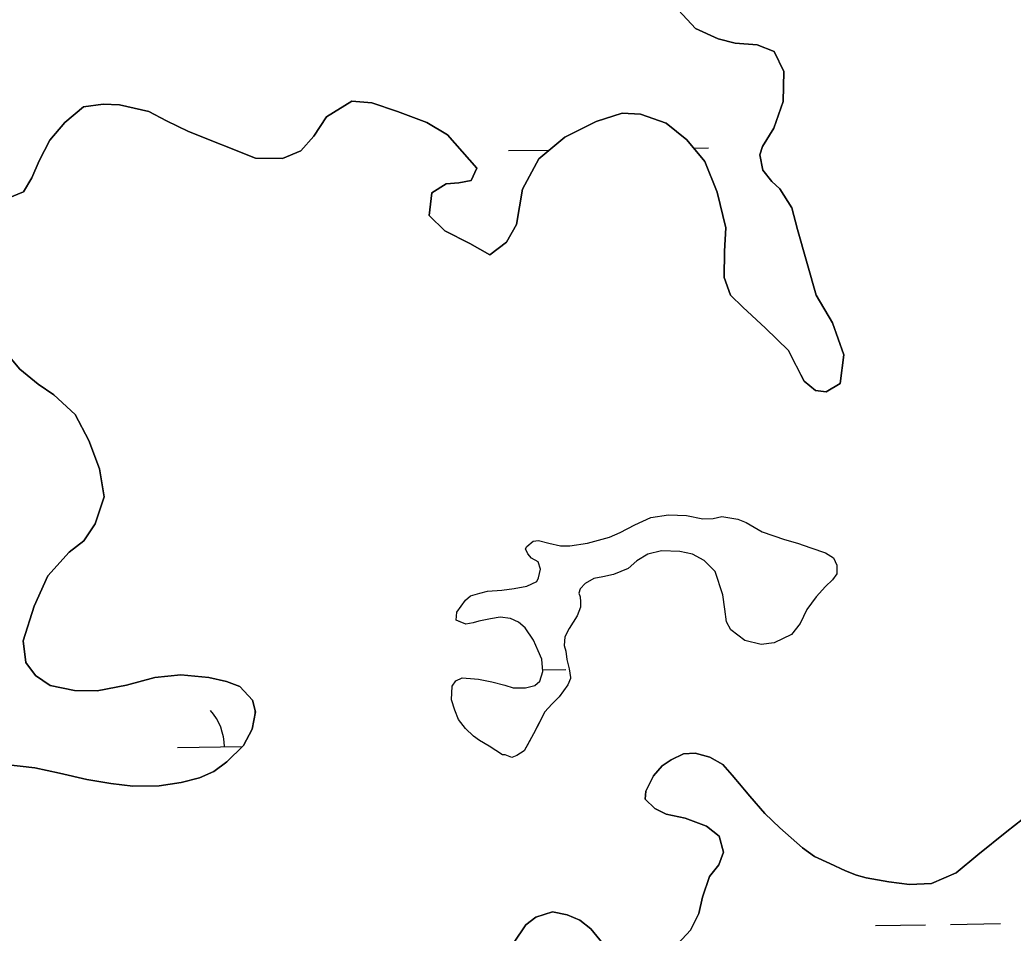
# Model space of a CAD drawing. Extents: x 3767014 to 3805179, y 361544 to 387384.
# Drawn here: x 3772679 to 3773315, y 375741 to 376326 of the extents above; entities that cross this region are included whole.
import ezdxf

# ---------------------------------------------------------------- set-up
doc = ezdxf.new("R2010")
doc.units = 0
doc.layers.add('V-TOPO-SHOR', color=7, linetype='Continuous')
doc.layers.add('V-WETL-SWMP', color=7, linetype='Continuous')

msp = doc.modelspace()

# ---------------------------------------------------------------- linework, layer by layer
at = {"layer": 'V-TOPO-SHOR'}
for points in [[(3772891.592, 376274.011), (3772904.507, 376273.059), (3772920.887, 376267.359), (3772939.599, 376260.455), (3772952.813, 376252.448), (3772971.728, 376231.046), (3772968.101, 376223.257), (3772960.247, 376221.793), (3772952.012, 376221.117), (3772942.925, 376215.36), (3772941.17, 376200.889), (3772951.226, 376190.965), (3772967.182, 376182.92), (3772980.015, 376175.701), (3772990.699, 376183.786), (3772997.113, 376195.065), (3773000.937, 376217.734), (3773011.376, 376237.186), (3773028.012, 376251.071), (3773048.121, 376260.994), (3773064.642, 376266.261), (3773076.387, 376265.715), (3773092.765, 376260.017), (3773105.944, 376249.267), (3773117.515, 376235.404), (3773125.484, 376215.713), (3773131.063, 376192.918), (3773130.084, 376178.046), (3773129.863, 376161.203), (3773134.022, 376149.787), (3773141.759, 376142.243), (3773156.468, 376128.732), (3773171.169, 376114.437), (3773176.895, 376103.001), (3773181.095, 376094.719), (3773188.46, 376088.747), (3773195.108, 376087.874), (3773204.189, 376093.24), (3773206.388, 376111.623), (3773199.212, 376132.089), (3773188.868, 376149.853), (3773176.883, 376191.925), (3773173.145, 376205.686), (3773165.471, 376217.931), (3773160.441, 376222.698), (3773154.658, 376229.825), (3773152.829, 376239.643), (3773154.467, 376245.105), (3773161.67, 376256.765), (3773167.771, 376273.921), (3773168.023, 376293.113), (3773161.92, 376305.728), (3773151.01, 376310.181), (3773136.92, 376311.149), (3773125.99, 376314.033), (3773111.578, 376320.49), (3773100.765, 376332.385)], [(3772671.793, 376211.86), (3772681.641, 376216.04), (3772686.852, 376224.982), (3772691.693, 376235.887), (3772698.527, 376249.118), (3772708.075, 376260.353), (3772719.96, 376270.384), (3772732.52, 376272.178), (3772743.09, 376271.648), (3772761.839, 376267.484), (3772773.122, 376261.461), (3772787.134, 376254.616), (3772830.003, 376237.602), (3772847.237, 376237.376), (3772859.054, 376242.314), (3772867.401, 376251.608), (3772875.401, 376264.037), (3772891.592, 376274.011)], [(3772670.183, 375849.516), (3772688.957, 375847.312), (3772704.583, 375843.974), (3772722.157, 375839.827), (3772737.402, 375837.275), (3772751.48, 375835.524), (3772768.329, 375835.696), (3772782.46, 375837.861), (3772794.251, 375840.841), (3772803.315, 375845.031), (3772811.624, 375851.189), (3772822.337, 375861.628), (3772827.961, 375872.13), (3772830.062, 375883.072), (3772828.2, 375890.539), (3772820.088, 375899.264), (3772811.511, 375902.51), (3772800.184, 375905.008), (3772782.188, 375906.811), (3772765.712, 375905.068), (3772747.628, 375900.212), (3772728.776, 375896.542), (3772714.285, 375896.733), (3772698.658, 375900.071), (3772689.34, 375906.461), (3772683.18, 375914.767), (3772681.402, 375928.501), (3772688.353, 375950.74), (3772697.227, 375970.213), (3772710.744, 375985.313), (3772720.24, 375992.63), (3772727.435, 376003.505), (3772733.143, 376020.667), (3772730.247, 376038.726), (3772723.433, 376056.837), (3772714.639, 376073.403), (3772701.093, 376086.117), (3772690.997, 376092.91), (3772679.37, 376102.464), (3772667.414, 376116.723)], [(3773029.91, 375900.489), (3773024.325, 375892.729), (3773019.564, 375888.092), (3773015.191, 375883.056), (3773011.976, 375876.83), (3773007.955, 375869.052), (3773003.943, 375861.661), (3773001.938, 375858.163), (3772997.197, 375855.091), (3772994.05, 375853.958), (3772989.763, 375855.58), (3772988.196, 375855.6), (3772979.652, 375861.196), (3772973.432, 375864.802), (3772969.553, 375867.596), (3772964.524, 375872.361), (3772959.901, 375878.296), (3772957.628, 375884.203), (3772955.367, 375890.89), (3772955.871, 375899.499), (3772958.267, 375902.993), (3772962.207, 375904.902), (3772967.686, 375904.437), (3772972.771, 375903.978), (3772981.366, 375902.301), (3772989.564, 375900.235), (3772995.026, 375898.596), (3773002.858, 375898.494), (3773008.752, 375899.983), (3773011.922, 375902.684), (3773013.962, 375908.922), (3773013.28, 375916.764), (3773011.003, 375922.279), (3773007.957, 375928.976), (3773002.577, 375936.881), (3772998.316, 375940.461), (3772993.257, 375942.878), (3772986.609, 375943.748), (3772980.328, 375942.657), (3772972.865, 375941.186), (3772969.326, 375940.058), (3772964.618, 375939.337), (3772960.329, 375940.959), (3772958.382, 375941.768), (3772958.84, 375946.853), (3772964.425, 375954.615), (3772967.593, 375957.314), (3772973.494, 375959.197), (3772978.599, 375960.304), (3772987.619, 375960.968), (3772995.465, 375962.041), (3773003.71, 375963.501), (3773010.016, 375966.551), (3773011.222, 375968.886), (3773012.469, 375974.354), (3773010.964, 375979.072), (3773006.688, 375981.479), (3773004.373, 375984.252), (3773002.848, 375987.404), (3773003.651, 375988.96), (3773007.613, 375992.433), (3773011.142, 375992.78), (3773017.78, 375991.125), (3773025.2, 375989.462), (3773031.073, 375989.384), (3773042.456, 375991.194), (3773056.606, 375994.926), (3773063.305, 375997.971), (3773072.771, 376002.94), (3773083.013, 376007.505), (3773094.395, 376009.313), (3773105.747, 376008.774), (3773116.295, 376006.677), (3773122.957, 376006.982), (3773128.456, 376008.084), (3773138.618, 376006.384), (3773144.074, 376004.355), (3773154.179, 375998.348)], [(3773154.179, 375998.348), (3773168.607, 375993.46), (3773176.801, 375991.002), (3773185.38, 375988.147), (3773194.737, 375984.893), (3773199.788, 375981.692), (3773202.075, 375976.963), (3773202.003, 375971.478), (3773199.212, 375967.599), (3773194.848, 375963.348), (3773188.886, 375956.768), (3773182.904, 375948.621), (3773178.478, 375939.671), (3773172.903, 375932.693), (3773161.867, 375927.354), (3773153.628, 375926.285), (3773143.085, 375928.776), (3773134.163, 375935.55), (3773131.491, 375940.676), (3773130.424, 375948.916), (3773128.974, 375957.943), (3773124.077, 375972.891), (3773117.12, 375980.033), (3773109.733, 375984.047), (3773101.529, 375985.72), (3773089.785, 375986.267), (3773081.139, 375984.029), (3773074.034, 375979.814), (3773068.484, 375974.794), (3773059.035, 375971.001), (3773052.356, 375969.523), (3773046.466, 375968.425), (3773040.945, 375965.363), (3773037.764, 375961.879), (3773036.947, 375959.149), (3773037.699, 375956.788), (3773038.049, 375953.651), (3773038.004, 375950.126), (3773035.972, 375944.668), (3773030.774, 375936.513), (3773027.96, 375931.065), (3773027.497, 375925.589), (3773028.626, 375922.048), (3773029.339, 375916.555), (3773030.828, 375910.661), (3773031.538, 375905.168), (3773031.528, 375904.386), (3773029.91, 375900.489)], [(3773235.298, 375774.295), (3773220.839, 375776.832), (3773214.595, 375778.481), (3773207.58, 375781.315), (3773197.463, 375786.147), (3773187.729, 375790.583), (3773179.969, 375796.168), (3773165.643, 375808.89), (3773155.973, 375818.024), (3773146.327, 375829.116), (3773139.771, 375837.035), (3773135.144, 375842.579), (3773128.966, 375849.317), (3773120.804, 375854.126), (3773111.437, 375856.598), (3773103.99, 375856.303), (3773096.108, 375852.49), (3773090.183, 375848.652), (3773084.614, 375842.065), (3773079.787, 375832.337), (3773079.328, 375827.252), (3773085.517, 375821.296), (3773092.911, 375817.674), (3773105.018, 375815.167), (3773118.658, 375809.895), (3773126.799, 375803.522), (3773129.408, 375793.304), (3773126.557, 375785.119), (3773120.587, 375777.754), (3773116.104, 375764.497), (3773113.618, 375753.954), (3773108.387, 375743.448), (3773097.662, 375731.84)], [(3773325.498, 375818.122), (3773310.865, 375806.571), (3773292.273, 375791.551), (3773278.425, 375779.99), (3773262.68, 375773.152), (3773248.581, 375772.554), (3773235.298, 375774.295)], [(3773052.268, 375734.785), (3773044.559, 375744.283), (3773037.582, 375749.858), (3773029.4, 375753.098), (3773020.028, 375755.181), (3773009.407, 375751.793), (3773003.075, 375746.786), (3772995.092, 375735.141)]]:
    msp.add_lwpolyline(points, dxfattribs=at)
at = {"layer": 'V-WETL-SWMP'}
for p, q in [((3773100.765, 376332.385), (3773111.578, 376320.491)), ((3773111.578, 376320.491), (3773125.989, 376314.034)), ((3773125.989, 376314.034), (3773136.92, 376311.149)), ((3773136.92, 376311.149), (3773151.01, 376310.181)), ((3773151.01, 376310.181), (3773161.92, 376305.729)), ((3773161.92, 376305.729), (3773168.023, 376293.113)), ((3773168.023, 376293.113), (3773167.772, 376273.921)), ((3772891.592, 376274.011), (3772875.4, 376264.038)), ((3772904.507, 376273.059), (3772891.592, 376274.011)), ((3773167.772, 376273.921), (3773161.671, 376256.764)), ((3772719.96, 376270.383), (3772708.076, 376260.353)), ((3772732.519, 376272.177), (3772719.96, 376270.383)), ((3772743.09, 376271.647), (3772732.519, 376272.177)), ((3772761.839, 376267.484), (3772743.09, 376271.647)), ((3772773.121, 376261.46), (3772761.839, 376267.484)), ((3772920.886, 376267.36), (3772904.507, 376273.059)), ((3772939.599, 376260.455), (3772920.886, 376267.36)), ((3772787.134, 376254.617), (3772773.121, 376261.46)), ((3772875.4, 376264.038), (3772867.402, 376251.607)), ((3772952.814, 376252.447), (3772939.599, 376260.455)), ((3773048.12, 376260.993), (3773028.011, 376251.071)), ((3773064.642, 376266.261), (3773048.12, 376260.993)), ((3773076.388, 376265.715), (3773064.642, 376266.261)), ((3773092.766, 376260.016), (3773076.388, 376265.715)), ((3772708.076, 376260.353), (3772698.527, 376249.117)), ((3772830.003, 376237.602), (3772787.134, 376254.617)), ((3773105.945, 376249.267), (3773092.766, 376260.016)), ((3773161.671, 376256.764), (3773154.467, 376245.106)), ((3772698.527, 376249.117), (3772691.694, 376235.888)), ((3772867.402, 376251.607), (3772859.054, 376242.314)), ((3772971.729, 376231.045), (3772952.814, 376252.447)), ((3773028.011, 376251.071), (3773011.376, 376237.186)), ((3773117.516, 376235.404), (3773105.945, 376249.267)), ((3772859.054, 376242.314), (3772847.237, 376237.376)), ((3772991.905, 376242.386), (3773018.041, 376242.749)), ((3773110.315, 376244.031), (3773119.893, 376244.164)), ((3773154.467, 376245.106), (3773152.828, 376239.643)), ((3772691.694, 376235.888), (3772686.851, 376224.982)), ((3772847.237, 376237.376), (3772830.003, 376237.602)), ((3773011.376, 376237.186), (3773000.936, 376217.735)), ((3773125.485, 376215.712), (3773117.516, 376235.404)), ((3773152.828, 376239.643), (3773154.658, 376229.825)), ((3772968.102, 376223.258), (3772971.729, 376231.045)), ((3773154.658, 376229.825), (3773160.441, 376222.698)), ((3772686.851, 376224.982), (3772681.641, 376216.04)), ((3772960.247, 376221.794), (3772968.102, 376223.258)), ((3773160.441, 376222.698), (3773165.472, 376217.931)), ((3772681.641, 376216.04), (3772671.793, 376211.86)), ((3772942.926, 376215.361), (3772952.012, 376221.118)), ((3772952.012, 376221.118), (3772960.247, 376221.794)), ((3773000.936, 376217.735), (3772997.113, 376195.064)), ((3773165.472, 376217.931), (3773173.146, 376205.686)), ((3772941.17, 376200.889), (3772942.926, 376215.361)), ((3773131.062, 376192.918), (3773125.485, 376215.712)), ((3773173.146, 376205.686), (3773176.883, 376191.926)), ((3772951.225, 376190.964), (3772941.17, 376200.889)), ((3772967.182, 376182.92), (3772951.225, 376190.964)), ((3772997.113, 376195.064), (3772990.698, 376183.787)), ((3773130.084, 376178.045), (3773131.062, 376192.918)), ((3773176.883, 376191.926), (3773188.868, 376149.853)), ((3772980.015, 376175.701), (3772967.182, 376182.92)), ((3772990.698, 376183.787), (3772980.015, 376175.701)), ((3773129.863, 376161.203), (3773130.084, 376178.045)), ((3773134.023, 376149.787), (3773129.863, 376161.203)), ((3773141.759, 376142.243), (3773134.023, 376149.787)), ((3773188.868, 376149.853), (3773199.213, 376132.089)), ((3773156.469, 376128.731), (3773141.759, 376142.243)), ((3773171.168, 376114.436), (3773156.469, 376128.731)), ((3773199.213, 376132.089), (3773206.388, 376111.624)), ((3772667.413, 376116.723), (3772679.37, 376102.464)), ((3773181.095, 376094.718), (3773171.168, 376114.436)), ((3773206.388, 376111.624), (3773204.189, 376093.241)), ((3772679.37, 376102.464), (3772690.997, 376092.91)), ((3772690.997, 376092.91), (3772701.094, 376086.118)), ((3773188.46, 376088.746), (3773181.095, 376094.718)), ((3773204.189, 376093.241), (3773195.108, 376087.875)), ((3772701.094, 376086.118), (3772714.638, 376073.404)), ((3773195.108, 376087.875), (3773188.46, 376088.746)), ((3772714.638, 376073.404), (3772723.432, 376056.836)), ((3772723.432, 376056.836), (3772730.246, 376038.726)), ((3772730.246, 376038.726), (3772733.143, 376020.668)), ((3772733.143, 376020.668), (3772727.434, 376003.506)), ((3772727.434, 376003.506), (3772720.24, 375992.631)), ((3772720.24, 375992.631), (3772710.743, 375985.313)), ((3772710.743, 375985.313), (3772697.226, 375970.212)), ((3772697.226, 375970.212), (3772688.352, 375950.74)), ((3772688.352, 375950.74), (3772681.401, 375928.502)), ((3772681.401, 375928.502), (3772683.18, 375914.768)), ((3772683.18, 375914.768), (3772689.339, 375906.46)), ((3772689.339, 375906.46), (3772698.658, 375900.07)), ((3772747.628, 375900.213), (3772765.712, 375905.068)), ((3772765.712, 375905.068), (3772782.188, 375906.811)), ((3772782.188, 375906.811), (3772800.184, 375905.009)), ((3772800.184, 375905.009), (3772811.512, 375902.51)), ((3773013.87, 375909.984), (3773028.523, 375910.188)), ((3772698.658, 375900.07), (3772714.284, 375896.732)), ((3772728.776, 375896.542), (3772747.628, 375900.213)), ((3772811.512, 375902.51), (3772820.088, 375899.264)), ((3772820.088, 375899.264), (3772828.201, 375890.539)), ((3772714.284, 375896.732), (3772728.776, 375896.542)), ((3772828.201, 375890.539), (3772830.062, 375883.072)), ((3772830.062, 375883.072), (3772827.96, 375872.13)), ((3772829.833, 375881.878), (3772829.802, 375884.117)), ((3772827.96, 375872.13), (3772822.338, 375861.627)), ((3772780.128, 375860.303), (3772821.569, 375860.878)), ((3772822.338, 375861.627), (3772811.624, 375851.19)), ((3772688.957, 375847.312), (3772670.182, 375849.516)), ((3772704.583, 375843.973), (3772688.957, 375847.312)), ((3772811.624, 375851.19), (3772803.316, 375845.031)), ((3772722.157, 375839.826), (3772704.583, 375843.973)), ((3772803.316, 375845.031), (3772794.251, 375840.84)), ((3772737.402, 375837.275), (3772722.157, 375839.826)), ((3772751.481, 375835.524), (3772737.402, 375837.275)), ((3772768.329, 375835.695), (3772751.481, 375835.524)), ((3772782.46, 375837.861), (3772768.329, 375835.695)), ((3772794.251, 375840.84), (3772782.46, 375837.861)), ((3773226.817, 375746.425), (3773258.813, 375746.87)), ((3773274.812, 375747.092), (3773306.809, 375747.536))]:
    msp.add_line(p, q, dxfattribs=at)
for points in [[(3773004.373, 375984.251), (3773002.848, 375987.404), (3773003.651, 375988.96), (3773007.614, 375992.434), (3773011.143, 375992.779), (3773017.78, 375991.125), (3773025.2, 375989.462), (3773031.074, 375989.385), (3773042.457, 375991.194), (3773056.606, 375994.925), (3773063.304, 375997.971), (3773072.77, 376002.939), (3773083.013, 376007.505), (3773094.395, 376009.314), (3773105.747, 376008.774), (3773116.295, 376006.678), (3773122.957, 376006.982), (3773128.455, 376008.085), (3773138.617, 376006.385), (3773144.074, 376004.355), (3773154.179, 375998.348)], [(3773154.179, 375998.348), (3773168.607, 375993.459), (3773176.8, 375991.002), (3773185.38, 375988.147), (3773194.737, 375984.892), (3773199.787, 375981.692), (3773202.075, 375976.962), (3773202.004, 375971.479), (3773199.211, 375967.599), (3773194.847, 375963.348), (3773188.886, 375956.767), (3773182.904, 375948.62), (3773178.478, 375939.67), (3773172.903, 375932.693), (3773161.866, 375927.354), (3773153.627, 375926.286), (3773143.084, 375928.775), (3773134.164, 375935.55), (3773131.49, 375940.677), (3773130.423, 375948.916), (3773128.974, 375957.944), (3773124.078, 375972.891), (3773117.121, 375980.033), (3773109.732, 375984.046), (3773101.529, 375985.72), (3773089.786, 375986.266), (3773081.139, 375984.029), (3773074.034, 375979.814), (3773068.485, 375974.794), (3773059.035, 375971.001), (3773052.357, 375969.522), (3773046.467, 375968.424), (3773040.944, 375965.363), (3773037.765, 375961.88), (3773036.946, 375959.149), (3773037.698, 375956.789), (3773038.049, 375953.651), (3773038.003, 375950.126), (3773035.973, 375944.669), (3773030.774, 375936.512), (3773027.961, 375931.065), (3773027.498, 375925.588), (3773028.626, 375922.048), (3773029.338, 375916.555), (3773030.827, 375910.661), (3773031.539, 375905.168), (3773031.528, 375904.385), (3773029.91, 375900.489), (3773024.325, 375892.729), (3773019.564, 375888.091), (3773015.19, 375883.056), (3773007.956, 375869.051), (3773001.938, 375858.162), (3772997.198, 375855.091), (3772994.05, 375853.957), (3772989.763, 375855.58), (3772988.196, 375855.601), (3772979.653, 375861.196), (3772973.433, 375864.802), (3772969.553, 375867.595), (3772964.523, 375872.361), (3772959.901, 375878.297), (3772957.628, 375884.202), (3772955.366, 375890.89), (3772955.87, 375899.5), (3772958.266, 375902.994), (3772962.208, 375904.901), (3772972.771, 375903.979), (3772981.366, 375902.3), (3772989.564, 375900.234), (3772995.026, 375898.596), (3773002.858, 375898.493), (3773008.753, 375899.983), (3773011.922, 375902.683), (3773013.962, 375908.923), (3773013.281, 375916.765), (3773011.003, 375922.279), (3773007.958, 375928.977), (3773002.578, 375936.881), (3772998.316, 375940.462), (3772993.256, 375942.878), (3772986.609, 375943.749), (3772980.328, 375942.656), (3772972.866, 375941.187), (3772969.327, 375940.058), (3772964.617, 375939.337), (3772958.382, 375941.768), (3772958.84, 375946.854), (3772964.425, 375954.615), (3772967.594, 375957.315), (3772973.494, 375959.196), (3772978.6, 375960.304), (3772987.618, 375960.969), (3772995.465, 375962.042), (3773003.71, 375963.501), (3773010.016, 375966.551), (3773011.222, 375968.886), (3773012.469, 375974.353), (3773010.964, 375979.073), (3773006.687, 375981.479), (3773004.373, 375984.251)], [(3773097.661, 375731.839), (3773108.388, 375743.448), (3773113.617, 375753.955), (3773116.105, 375764.497), (3773120.587, 375777.754), (3773126.558, 375785.118), (3773129.407, 375793.305), (3773126.799, 375803.522), (3773118.658, 375809.895), (3773105.019, 375815.166), (3773092.911, 375817.674), (3773085.517, 375821.296), (3773079.328, 375827.252), (3773079.786, 375832.337), (3773084.614, 375842.065), (3773090.183, 375848.651), (3773096.108, 375852.49), (3773103.991, 375856.303), (3773111.436, 375856.597), (3773120.804, 375854.125), (3773128.966, 375849.318), (3773135.144, 375842.579), (3773146.326, 375829.116), (3773155.972, 375818.023), (3773165.644, 375808.889), (3773179.968, 375796.168), (3773187.728, 375790.583), (3773197.462, 375786.147), (3773207.581, 375781.315), (3773214.594, 375778.482), (3773220.839, 375776.833), (3773235.297, 375774.294), (3773248.581, 375772.554), (3773262.679, 375773.152), (3773278.424, 375779.991), (3773292.273, 375791.551), (3773310.865, 375806.572), (3773325.498, 375818.122)], [(3772995.091, 375735.141), (3773003.076, 375746.786), (3773009.408, 375751.794), (3773020.028, 375755.18), (3773029.4, 375753.099), (3773037.582, 375749.859), (3773044.559, 375744.284), (3773052.268, 375734.784)]]:
    msp.add_lwpolyline(points, dxfattribs=at)
msp.add_arc((3772774.879, 375860.705), 35.246, 0.024037, 41.567696, dxfattribs=at)

doc.saveas('drawing.dxf')
